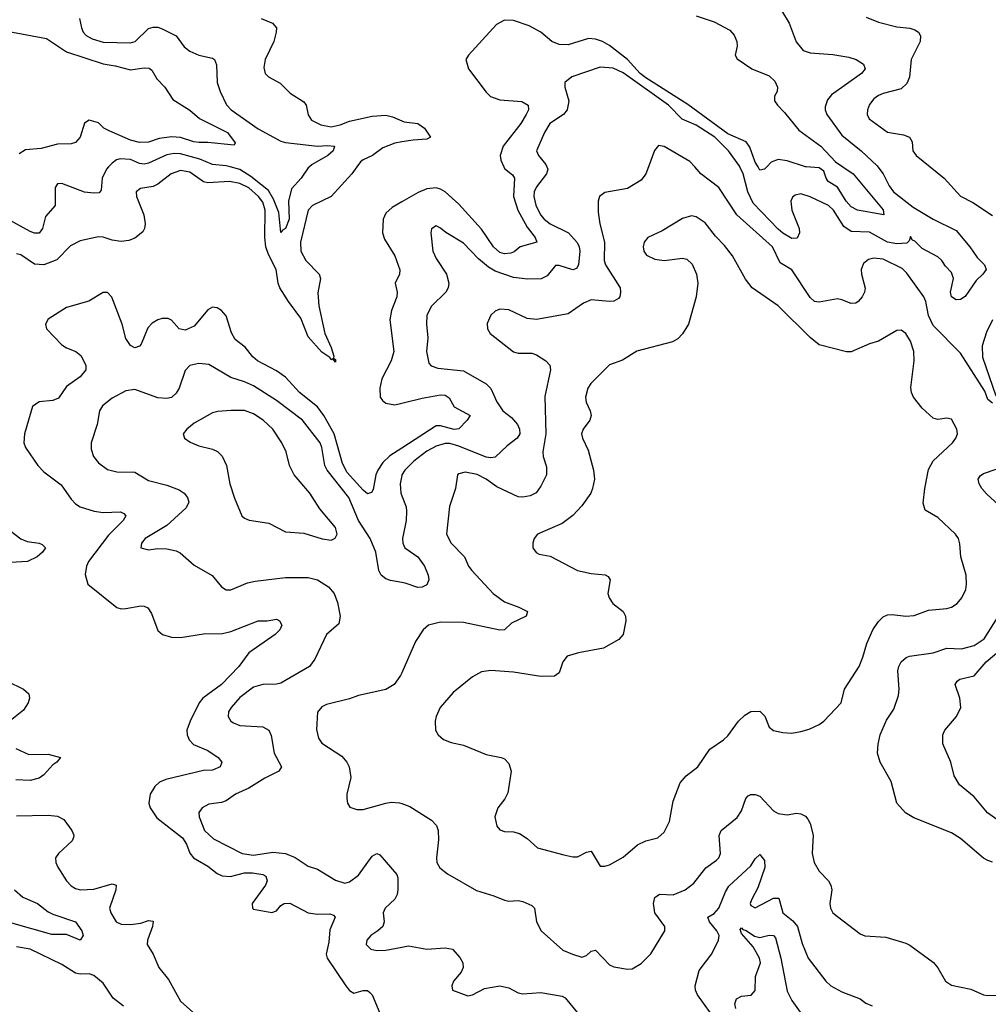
# Model space of a CAD drawing. Header units: inches. Extents: x 1552611 to 1694776, y 811966 to 917215.
# Tile 538 of 549: x 1678325 to 1682572, y 906328 to 910645. Entities that reach past the tile are written whole.
import ezdxf

# ---------------------------------------------------------------- set-up
doc = ezdxf.new("R2010")
doc.units = ezdxf.units.IN
doc.header["$MEASUREMENT"] = 0
for name, color, linetype in [('B6970', 7, 'Continuous'), ('B6971', 7, 'Continuous'), ('B6980', 7, 'Continuous'), ('B6981', 7, 'Continuous')]:
    doc.layers.add(name, color=color, linetype=linetype)

msp = doc.modelspace()

# ---------------------------------------------------------------- linework, layer by layer
at = {"layer": 'B6970', "color": 5}
for points, elevation in [([(1678714.3, 910000), (1678705, 909990), (1678686.2, 909950), (1678682.6, 909897.4), (1678673.8, 909886.2), (1678650, 909884), (1678609.2, 909889.2), (1678510, 909927.6), (1678490, 909926), (1678480.4, 909910), (1678480.3, 909830), (1678437.2, 909782.8), (1678424.3, 909730), (1678410, 909709), (1678390, 909708.7), (1678370, 909716.9), (1678270, 909772.4)], 760), ([(1679803, 910000), (1679781.3, 909970), (1679690, 909870.7), (1679609.2, 909830.8), (1679589.5, 909810), (1679556.5, 909670), (1679556.6, 909630), (1679578.6, 909590), (1679638, 909530), (1679643.8, 909510), (1679632, 909448), (1679636.2, 909390), (1679662.2, 909270), (1679690, 909208.2), (1679702.4, 909170), (1679701.1, 909161.1), (1679710, 909154.8), (1679710, 909144), (1679698, 909158), (1679690, 909154.5), (1679684.6, 909164.6), (1679650, 909187.4), (1679590, 909254.9), (1679556.8, 909336.8), (1679502.7, 909410), (1679465.8, 909470), (1679458.2, 909490), (1679449.9, 909550), (1679415.8, 909615.8), (1679403.2, 909650), (1679399.3, 909690), (1679401.2, 909810), (1679390, 909845.4), (1679372, 909870), (1679330, 909907.5), (1679290, 909926.9), (1679244.2, 909935.8), (1679149.2, 909929.2), (1679130, 909934.3), (1679070, 909976.2), (1679030, 909983.8), (1678988.4, 909970), (1678930, 909923.9), (1678910, 909913.3), (1678854.3, 909905.7), (1678835.8, 909890), (1678836.6, 909870), (1678868.9, 909790), (1678874.8, 909750), (1678872.4, 909730), (1678864.7, 909715.3), (1678830, 909687.7), (1678803.4, 909676.6), (1678770, 909672.9), (1678730, 909678.3), (1678690, 909692.3), (1678670, 909693), (1678590, 909675), (1678547, 909653), (1678488, 909592), (1678430, 909570.4), (1678390, 909572.9), (1678330, 909614.4), (1678310, 909618.8)], 780), ([(1679595.3, 910000), (1679590, 909995.3), (1679559, 909950), (1679516.8, 909903.2), (1679502.9, 909850), (1679506.3, 909770), (1679490, 909729.8), (1679477.3, 909722.7), (1679470, 909711.8), (1679460.2, 909800.2), (1679437.7, 909857.7), (1679416.2, 909896.2), (1679337.8, 909957.8), (1679290, 909988.3), (1679248.1, 910000)], 760), ([(1680000, 909846.4), (1679957.7, 909822.3), (1679930, 909796.4), (1679918, 909770), (1679915, 909710), (1679923.6, 909683.6), (1679970.1, 909610), (1679991, 909549), (1679990.2, 909530), (1679971.5, 909490), (1679979, 909450), (1679978, 909430), (1679954.2, 909370), (1679947, 909330), (1679964.4, 909190), (1679953.3, 909150), (1679912.9, 909070), (1679903.5, 909030), (1679905.2, 908990), (1679915, 908975), (1679930, 908964.1), (1679970, 908956.6), (1680000, 908963.9)], 820), ([(1680000, 908766.3), (1679947.7, 908732.3), (1679916.7, 908703.3), (1679894.2, 908670), (1679886.3, 908650), (1679874.1, 908585.9), (1679867.2, 908572.8), (1679850, 908566.8), (1679830, 908582), (1679760, 908660), (1679740, 908700), (1679703.1, 908830), (1679658.5, 908910), (1679630, 908948.1), (1679551, 909011), (1679490, 909077.5), (1679450, 909105.6), (1679367.1, 909150), (1679347.2, 909167.2), (1679313.1, 909210), (1679270, 909242.9), (1679252.6, 909272.6), (1679230, 909346.9), (1679210, 909369.8), (1679190, 909381.4), (1679170, 909385.1), (1679150, 909373.7), (1679090, 909302), (1679050, 909283.8), (1679024.2, 909290), (1678990, 909327.2), (1678975, 909335), (1678950, 909335.2), (1678930, 909329.9), (1678904.9, 909315.1), (1678886.4, 909293.6), (1678857.8, 909222.2), (1678850, 909213.3), (1678830, 909207.2), (1678810, 909217.2), (1678790, 909248), (1678773.8, 909310), (1678729.1, 909429.1), (1678710, 909449.7), (1678690, 909449.8), (1678628.2, 909411.8), (1678530, 909382.9), (1678450, 909331.6), (1678437.6, 909310), (1678442.4, 909290), (1678510, 909220.2), (1678530, 909206.4), (1678571.2, 909190), (1678593, 909173), (1678614.1, 909130), (1678614.1, 909110), (1678590, 909079.4), (1678530, 909037.4), (1678494.6, 908985.4), (1678470, 908975.3), (1678409.5, 908970.5), (1678380.3, 908950), (1678345.3, 908830), (1678343.1, 908790), (1678350.2, 908770), (1678403.9, 908690), (1678430, 908662.9), (1678506.3, 908606.3), (1678550, 908543.1), (1678570, 908522.2), (1678590.4, 908510), (1678650.5, 908490), (1678690, 908484), (1678767.1, 908487.1), (1678780.9, 908480.9), (1678790.3, 908470), (1678778.4, 908450), (1678714.4, 908385.6), (1678626, 908270), (1678617.6, 908250), (1678612.1, 908212.1), (1678623.1, 908170), (1678750, 908067.8), (1678770, 908062), (1678790, 908063.2), (1678855.3, 908075.3), (1678870, 908074.6), (1678885.9, 908065.9), (1678902.4, 908042.4), (1678930, 907967.3), (1678950.3, 907950.3), (1678990, 907938), (1679030, 907936.1), (1679130, 907953.2), (1679213.6, 907953.6), (1679250, 907962.6), (1679370, 908010.2), (1679410, 908010.2), (1679450, 908016.3), (1679464.4, 908010), (1679474, 907990), (1679465.5, 907970), (1679444.9, 907950), (1679330, 907869.7), (1679285.8, 907810), (1679209.1, 907730.9), (1679127.5, 907670), (1679111.3, 907650), (1679071.9, 907570), (1679057.8, 907530), (1679058.5, 907510), (1679068, 907488), (1679087.2, 907467.2), (1679150, 907441.5), (1679194.9, 907410), (1679210.4, 907390), (1679203.8, 907370), (1679170, 907354.5), (1679130, 907353.7), (1678965.3, 907314.7), (1678937.5, 907302.5), (1678916.7, 907283.3), (1678897.3, 907250), (1678891.3, 907210), (1678896.9, 907190), (1678925.3, 907145.3), (1679038.4, 907058.4), (1679056.6, 907030), (1679070.5, 906990.5), (1679087.2, 906970), (1679150, 906933.9), (1679190, 906901.4), (1679211.8, 906891.8), (1679248.9, 906888.9), (1679310, 906904.4), (1679345.1, 906905.1), (1679390, 906898.2), (1679403.2, 906890), (1679409.5, 906870), (1679402.8, 906850), (1679344.6, 906770), (1679346, 906750), (1679350, 906746), (1679430, 906731.6), (1679450, 906738.9), (1679470, 906761.1), (1679484.5, 906770), (1679508.7, 906771.3), (1679590, 906729.5), (1679630, 906723.3), (1679684.8, 906724.8), (1679699.9, 906719.9), (1679708.4, 906710), (1679685.1, 906654.9), (1679679.4, 906600.6), (1679667.7, 906547.7), (1679672.8, 906530), (1679754.4, 906410), (1679770, 906388.5), (1679790, 906377.1), (1679830, 906388.2), (1679850, 906388.2), (1679860.3, 906380.3), (1679870.2, 906370.2), (1679903.2, 906290)], 820), ([(1680000, 908177.9), (1679950, 908187), (1679930, 908194), (1679909.3, 908209.3), (1679899.4, 908230), (1679886.1, 908310), (1679861.9, 908370), (1679810.7, 908450), (1679767.2, 908550), (1679672.5, 908670), (1679663.2, 908690), (1679649.9, 908769.9), (1679642.7, 908790), (1679564.1, 908890), (1679450, 908975.9), (1679350, 909039.3), (1679310, 909057.9), (1679250, 909076), (1679153.5, 909133.5), (1679110, 909138.5), (1679070, 909128.4), (1679050, 909107), (1679023.8, 909030), (1679010, 909008.4), (1678990, 908989), (1678970, 908984.1), (1678930, 908987.9), (1678830, 909024.1), (1678790, 909017.6), (1678730, 908985.8), (1678688.2, 908951.8), (1678674.9, 908930), (1678664.4, 908870), (1678637.8, 908790), (1678638, 908762), (1678649, 908730), (1678670, 908702.3), (1678710, 908673.6), (1678750, 908663.2), (1678830, 908662), (1678890, 908625.5), (1678970, 908605.1), (1679024.4, 908584.4), (1679046.2, 908570), (1679059.8, 908550), (1679066, 908530), (1679055.2, 908504.8), (1678970, 908427.2), (1678874.9, 908370), (1678858, 908350), (1678856, 908330), (1678890, 908321.3), (1678930, 908327.2), (1678970, 908325.7), (1679010, 908317), (1679028.1, 908308.1), (1679090, 908254.3), (1679169.1, 908209.1), (1679210, 908158), (1679230, 908145.7), (1679250, 908144.9), (1679324, 908176), (1679356.7, 908183.4), (1679490, 908199), (1679590, 908199), (1679630, 908189.3), (1679679, 908159), (1679702.9, 908130), (1679718.4, 908090), (1679730.2, 908030), (1679723.4, 907996.6), (1679670, 907949.6), (1679618.2, 907841.8), (1679596, 907810), (1679470, 907736.7), (1679450, 907731.8), (1679390, 907729.9), (1679350, 907718.2), (1679290, 907674.1), (1679251.2, 907630), (1679240.2, 907610), (1679238.3, 907590), (1679250.2, 907570.2), (1679262.3, 907562.3), (1679290.1, 907550.1), (1679390, 907545.4), (1679416.9, 907530), (1679427.3, 907507.3), (1679440.2, 907430), (1679472.8, 907370), (1679460.3, 907350), (1679399.6, 907320.4), (1679330, 907276.5), (1679270.3, 907250), (1679230, 907221.1), (1679210, 907213.6), (1679154, 907206), (1679124.4, 907190), (1679110.3, 907170), (1679111.3, 907150), (1679135.2, 907090), (1679173.8, 907053.8), (1679300.3, 906990), (1679350, 906981.9), (1679435.2, 906995.2), (1679490, 906990.2), (1679532.3, 906972.3), (1679590, 906933.7), (1679630, 906920.3), (1679710, 906872), (1679750, 906859.5), (1679770, 906865.8), (1679810, 906895), (1679870, 906977.3), (1679890, 906989), (1679903.1, 906983.1), (1679977.8, 906897.8), (1679982.4, 906882.4), (1679982, 906830), (1679979.4, 906810), (1679970.1, 906789.9), (1679926.7, 906750), (1679918.4, 906730), (1679923.1, 906690), (1679916.4, 906670), (1679895.5, 906650), (1679863.7, 906630), (1679846.5, 906610), (1679843.6, 906590), (1679863.8, 906570), (1679890, 906564.1), (1679930, 906566), (1680000, 906579.2)], 840), ([(1680000, 908647.2), (1679992.7, 908610), (1679995.2, 908570), (1680000, 908557.8)], 840), ([(1678261.3, 908421.3), (1678330, 908368.6), (1678357.3, 908357.3), (1678410.4, 908350), (1678423.9, 908343.9), (1678437.2, 908330), (1678425, 908310), (1678400.8, 908290), (1678359.6, 908270), (1678210, 908260.4)], 780), ([(1678270, 907745.5), (1678340.7, 907710), (1678364.9, 907690), (1678367.7, 907670), (1678362, 907650), (1678341.7, 907618.3), (1678275.1, 907564.9)], 780), ([(1680000, 907781.5), (1679994.9, 907770), (1679966.4, 907730), (1679930, 907708.3), (1679810, 907682.7), (1679770, 907667.6), (1679670, 907643.1), (1679650, 907632.8), (1679630.3, 907609.7), (1679626.1, 907533.9), (1679635.2, 907495.2), (1679650, 907473.4), (1679736.9, 907416.9), (1679759.5, 907390), (1679768.7, 907370), (1679776.7, 907323.3), (1679759.5, 907250), (1679759.3, 907230), (1679762, 907210), (1679772.8, 907192.8), (1679802.3, 907182.3), (1679830, 907182.6), (1679930, 907210.2), (1679954, 907214), (1679990, 907211.7), (1680000, 907208.3)], 860), ([(1678308.2, 907450), (1678364.3, 907424.3), (1678450, 907424.5), (1678504, 907410), (1678488.2, 907390), (1678470, 907378.3), (1678430, 907334.5), (1678410, 907320.2), (1678370, 907309.1), (1678307.3, 907312.7)], 780), ([(1678310, 907155.3), (1678450, 907158), (1678490, 907152.9), (1678518, 907138), (1678554, 907090), (1678562.3, 907070), (1678560.3, 907059.7), (1678554.6, 907045.4), (1678495.3, 906990), (1678482, 906970), (1678483.7, 906950), (1678491.7, 906930), (1678530.3, 906870), (1678550, 906848.1), (1678570, 906835.5), (1678590.9, 906830.9), (1678650, 906833.5), (1678730, 906856.3), (1678748.2, 906850), (1678746.7, 906830), (1678718.2, 906750), (1678723.6, 906730), (1678747.8, 906690), (1678770, 906679.8), (1678810, 906677.7), (1678855.4, 906684.6), (1678890, 906695.8), (1678910, 906693), (1678907.3, 906670), (1678884.7, 906610), (1678884, 906590), (1678910, 906548.2), (1678934.9, 906490), (1678976.8, 906436.8), (1679030, 906342), (1679150, 906235)], 780), ([(1678301.3, 906830), (1678338.6, 906798.6), (1678402.4, 906770), (1678450, 906733.1), (1678470, 906723.1), (1678570, 906690.4), (1678597.1, 906650), (1678602.8, 906630), (1678590, 906609.8), (1678530, 906634.5), (1678464.9, 906635.1), (1678290, 906683.5)], 760), ([(1678779.9, 906319.9), (1678734.8, 906354.8), (1678690, 906420.7), (1678650, 906454.3), (1678630, 906462.6), (1678590, 906460.3), (1678570, 906465), (1678510, 906502.9), (1678370, 906569.7), (1678310, 906580.9)], 780)]:
    msp.add_lwpolyline(points, dxfattribs=dict(at, elevation=elevation))
at = {"layer": 'B6970', "color": 5, "elevation": 860}
msp.add_lwpolyline([(1679250, 908932.4), (1679192.8, 908927.2), (1679170, 908921), (1679090, 908876), (1679057.1, 908850), (1679042, 908830), (1679047.7, 908810), (1679072.7, 908792.7), (1679110, 908777.4), (1679170, 908762), (1679191.3, 908751.3), (1679212.1, 908732.1), (1679231.7, 908690), (1679246.3, 908610), (1679267.1, 908547.1), (1679299.1, 908470), (1679310, 908459.1), (1679330.3, 908450.3), (1679417.2, 908437.2), (1679490, 908400.3), (1679570, 908393.4), (1679651.3, 908368.7), (1679690, 908363.7), (1679707.7, 908372.3), (1679716.9, 908390), (1679710, 908419.5), (1679640.9, 908500.9), (1679596.8, 908570), (1679528.5, 908650), (1679507.4, 908690), (1679492.4, 908750), (1679473.3, 908790), (1679434, 908850), (1679392.1, 908890), (1679350, 908917), (1679310, 908931.3)], close=True, dxfattribs=at)
at = {"layer": 'B6971', "color": 5}
for points, elevation in [([(1678586.4, 910650), (1678595.8, 910610), (1678603.2, 910590), (1678616.2, 910576.2), (1678641.9, 910561.9), (1678690, 910546.4), (1678810, 910543.3), (1678830.3, 910549.7), (1678890, 910606.5), (1678910, 910612.6), (1678930, 910612.1), (1678950, 910604.8), (1679010, 910575), (1679046.5, 910526.5), (1679070, 910506.5), (1679110, 910489.2), (1679170, 910476.5), (1679179.5, 910470), (1679187.3, 910447.3), (1679190.9, 910370), (1679203.7, 910330), (1679231.2, 910271.2), (1679251.3, 910250), (1679370, 910166.6), (1679470, 910112.8), (1679490, 910106.2), (1679630, 910091.1), (1679674, 910094), (1679704.9, 910090), (1679699.6, 910070), (1679675.6, 910050), (1679606.5, 910010), (1679595.3, 910000)], 760), ([(1679384, 910650), (1679432.9, 910630), (1679450.3, 910610), (1679448.9, 910590), (1679439.6, 910550), (1679401.2, 910470), (1679395.8, 910435.8), (1679400.3, 910410), (1679415, 910395), (1679466.5, 910366.5), (1679510, 910322.6), (1679570, 910285.3), (1679580.8, 910270), (1679590, 910228.2), (1679604.6, 910204.6), (1679644.4, 910184.4), (1679690, 910175.8), (1679730, 910183.6), (1679770, 910199.9), (1679870, 910222.8), (1679930, 910226.7), (1679959.4, 910219.4), (1680000, 910201.8)], 780), ([(1678270, 910595), (1678442.9, 910563), (1678530, 910504.1), (1678690, 910451.3), (1678743.4, 910443.4), (1678810, 910425.2), (1678870, 910434.7), (1678892.5, 910432.5), (1678903.9, 910423.9), (1678926.1, 910386.1), (1678961.1, 910350), (1678995.6, 910295.6), (1679070, 910248.4), (1679112.7, 910212.7), (1679236.1, 910150), (1679270, 910106), (1679265.4, 910094.6), (1679150, 910107.1), (1679110, 910107.3), (1679087.6, 910110), (1679030, 910128.2), (1678992.3, 910132.3), (1678935.6, 910124.4), (1678890, 910108.2), (1678850, 910106.9), (1678810, 910117.5), (1678717.3, 910157.3), (1678693.7, 910170), (1678670, 910192.9), (1678630, 910205.3), (1678608.9, 910191.1), (1678589.4, 910130.6), (1678570, 910107.4), (1678550, 910100.7), (1678490, 910099.9), (1678418.9, 910081.1), (1678350, 910074.2), (1678322.2, 910057.8)], 740), ([(1680000, 910109), (1679970, 910104), (1679916.7, 910083.3), (1679872.1, 910050), (1679830, 910031.1), (1679818.5, 910021.5), (1679803, 910000)], 780), ([(1679248.1, 910000), (1679230, 910005), (1679170, 910009.9), (1679114.1, 910034.1), (1679030, 910057.7), (1679001.3, 910058.7), (1678970, 910052.8), (1678890, 910016), (1678870, 910011.8), (1678850, 910015.1), (1678810, 910032.8), (1678764.6, 910035.4), (1678749.2, 910030.8), (1678730, 910016.8), (1678714.3, 910000)], 760)]:
    msp.add_lwpolyline(points, dxfattribs=dict(at, elevation=elevation))
at = {"layer": 'B6980', "color": 5}
for points, elevation in [([(1681081.4, 910000), (1681070.2, 909969.8), (1681050, 909941.6), (1680990, 909905.4), (1680890, 909887.2), (1680866.2, 909870), (1680861.2, 909850), (1680861.3, 909801.3), (1680868.5, 909750), (1680888.3, 909670), (1680886.8, 909590), (1680893.8, 909570), (1680956.9, 909470), (1680959.6, 909450), (1680956, 909430), (1680950, 909422.4), (1680930, 909410.9), (1680910.2, 909409.8), (1680830, 909417.6), (1680797, 909403), (1680730, 909355.1), (1680590, 909330.8), (1680550, 909334.7), (1680470, 909373.3), (1680430, 909375.4), (1680410, 909367.6), (1680390.4, 909350), (1680373.7, 909313.7), (1680375.5, 909290), (1680388, 909270), (1680489.1, 909189.1), (1680510, 909183.7), (1680570, 909183.2), (1680590, 909176.1), (1680632.2, 909150), (1680648.7, 909130), (1680651.6, 909110), (1680627.4, 908992.6), (1680632.2, 908830), (1680618.8, 908750), (1680620.4, 908730), (1680635, 908685), (1680634, 908650), (1680610, 908599.7), (1680588.8, 908571.2), (1680562.4, 908557.6), (1680530, 908551.3), (1680510, 908553.6), (1680417.1, 908597.1), (1680370, 908630.6), (1680330, 908650.6), (1680278.3, 908661.7), (1680250, 908654), (1680244.9, 908650), (1680235.6, 908590), (1680209.6, 908510.4), (1680195.3, 908390), (1680215.8, 908350), (1680274.3, 908290), (1680291.8, 908250), (1680307.2, 908230), (1680400.8, 908130), (1680450, 908093.4), (1680513, 908070), (1680550.5, 908050), (1680545.5, 908030), (1680480.4, 907999.6), (1680450, 907969.8), (1680430, 907969.1), (1680270, 908002.4), (1680170, 908003.4), (1680117.1, 907990), (1680094, 907970), (1680060.5, 907919.5), (1680000, 907781.5)], 860), ([(1680636.1, 910000), (1680640.3, 909990), (1680634.9, 909970), (1680590, 909911.8), (1680580.8, 909890), (1680578.9, 909870), (1680588.4, 909831.6), (1680608.3, 909790), (1680624.4, 909770), (1680650.2, 909750), (1680730.9, 909710), (1680768.2, 909668.2), (1680777.9, 909650), (1680780.4, 909630), (1680774.7, 909570), (1680766.3, 909553.7), (1680750, 909548.2), (1680690, 909568.1), (1680673.2, 909566.8), (1680637.2, 909522.8), (1680611.3, 909508.7), (1680552.9, 909507.1), (1680490, 909515.4), (1680410, 909542.8), (1680379.5, 909559.5), (1680336.3, 909596.3), (1680270, 909665.8), (1680192.4, 909712.4), (1680170, 909731.8), (1680150, 909740.9), (1680130, 909728), (1680126.7, 909710), (1680136.2, 909630), (1680150, 909597.6), (1680196.5, 909530), (1680206.9, 909490), (1680203.2, 909470), (1680192.8, 909450), (1680130.8, 909389.2), (1680109.3, 909350), (1680107.7, 909310), (1680114, 909250), (1680108.4, 909190), (1680119, 909139), (1680128.1, 909128.1), (1680157.8, 909117.8), (1680270, 909106.1), (1680370, 909048), (1680390, 909028.8), (1680417.1, 908970), (1680443, 908930), (1680480.4, 908900.4), (1680507.6, 908870), (1680516.6, 908850), (1680516.8, 908830), (1680506.2, 908810), (1680462.5, 908777.4), (1680410, 908727.6), (1680390, 908723.7), (1680370, 908726.7), (1680250, 908775.4), (1680210, 908786.7), (1680190, 908787.6), (1680150, 908776.1), (1680110, 908754.2), (1680052.1, 908710), (1680012.6, 908670), (1680000.6, 908650), (1680000, 908647.2)], 840), ([(1680446.7, 910000), (1680450, 909992.6), (1680484.7, 909964.7), (1680494.4, 909950), (1680489.3, 909870), (1680509.4, 909810), (1680550, 909735.4), (1680585.4, 909690), (1680591.8, 909670), (1680519.3, 909650), (1680492.1, 909627.9), (1680477.9, 909622.1), (1680450, 909618.6), (1680430, 909624.6), (1680402.1, 909650), (1680350, 909726.4), (1680250, 909836.4), (1680190, 909890.5), (1680170, 909902.4), (1680150, 909907.5), (1680110, 909903.6), (1680072.4, 909887.6), (1680000, 909846.4)], 820), ([(1682590, 908963.4), (1682570, 908980.5), (1682556.9, 909016.9), (1682450, 909183.8), (1682330, 909304.2), (1682310, 909348), (1682297.7, 909410), (1682288.3, 909430), (1682214, 909534), (1682194.1, 909554.1), (1682110, 909595.7), (1682070, 909599.4), (1682046.1, 909593.9), (1682023.8, 909576.2), (1682014.2, 909550), (1682015.2, 909530), (1682031.2, 909468.8), (1682028.5, 909450), (1682018.7, 909430), (1682001.6, 909410), (1681990, 909402.6), (1681970, 909401), (1681930, 909417.6), (1681910, 909420.8), (1681830, 909406.6), (1681810, 909409.8), (1681790, 909427.7), (1681710, 909548.7), (1681659.2, 909579.2), (1681624.7, 909650), (1681469.6, 909789.6), (1681389.4, 909909.4), (1681311, 909970), (1681284.4, 910000)], 860), ([(1682087.1, 910000), (1682110.4, 909970), (1682137, 909917), (1682156.3, 909890), (1682242.6, 909822.6), (1682330, 909770.6), (1682430, 909720.6), (1682490.1, 909650), (1682522.3, 909602.3), (1682554.9, 909570), (1682562.2, 909550), (1682548.2, 909530), (1682518.3, 909501.7), (1682470, 909431.8), (1682450, 909418.6), (1682430, 909417.7), (1682409.9, 909429.9), (1682405.3, 909450), (1682418.5, 909510), (1682410, 909537.2), (1682384.3, 909564.3), (1682368, 909590), (1682350, 909605.8), (1682282, 909642), (1682250, 909673.8), (1682239.2, 909679.2), (1682230, 909694), (1682223.9, 909676.1), (1682214.4, 909665.6), (1682170, 909663.1), (1682129.7, 909670), (1682050, 909713.8), (1681970, 909716.9), (1681938.8, 909738.8), (1681892.2, 909810), (1681870.2, 909830.2), (1681790, 909869), (1681750, 909881.1), (1681724.2, 909875.8), (1681713.3, 909866.8), (1681705.9, 909850), (1681710.1, 909810), (1681742, 909730), (1681743.2, 909710), (1681732.9, 909687.1), (1681710, 909685.9), (1681670, 909709.5), (1681650, 909727.4), (1681540.3, 909840.3), (1681516.8, 909890), (1681496.2, 909970), (1681482.3, 910000)], 840), ([(1681599.8, 910000), (1681590, 909989.7), (1681570, 909985.8), (1681561.8, 910000)], 820), ([(1681933.5, 910000), (1681979, 909970), (1682110, 909812.1), (1682113.6, 909790), (1681998.4, 909810), (1681970, 909824.5), (1681948.6, 909850), (1681910.4, 909910.4), (1681870, 909936.4), (1681860.3, 909950), (1681850, 909980.7), (1681830, 909995.6), (1681773.1, 910000)], 820), ([(1682316.5, 910000), (1682378, 909950), (1682450, 909872.2), (1682504.3, 909844.3), (1682590, 909786.4)], 860), ([(1682590.3, 909330), (1682564.1, 909275.9), (1682544.3, 909215.7), (1682546, 909166), (1682604.6, 908995.4)], 860), ([(1680000, 908963.9), (1680090, 908985.8), (1680170, 909000.3), (1680190, 908999.1), (1680208, 908988), (1680230, 908947.9), (1680299.6, 908910), (1680287.3, 908890), (1680250, 908850.7), (1680230, 908848.3), (1680170, 908864.6), (1680150, 908863.9), (1680000, 908766.3)], 820), ([(1682646.2, 908490), (1682564.7, 908564.7), (1682543.8, 908590), (1682532, 908610), (1682527.1, 908630), (1682535.2, 908644.8), (1682550, 908656.3), (1682606.1, 908673.9)], 860), ([(1680000, 908557.8), (1680018.8, 908510), (1680021.3, 908490), (1680019.8, 908450), (1680003.1, 908370), (1680004, 908350), (1680012.8, 908330), (1680070, 908290.2), (1680099, 908250), (1680115.6, 908210), (1680118.7, 908190), (1680110, 908167), (1680090, 908156.9), (1680070, 908156.4), (1680015.2, 908175.2), (1680000, 908177.9)], 840), ([(1682590, 906951.3), (1682570, 906958.3), (1682550, 906969.7), (1682450, 907055.1), (1682410, 907080.5), (1682245.4, 907145.4), (1682208.1, 907168.1), (1682171.1, 907210), (1682145.7, 907305.7), (1682098, 907390), (1682085.7, 907430), (1682088.2, 907468.2), (1682097.6, 907510), (1682125.3, 907574.7), (1682157.8, 907622.2), (1682177.6, 907682.4), (1682180.9, 907710), (1682175, 907790), (1682179.1, 907810), (1682190, 907830.4), (1682211.5, 907848.5), (1682226, 907854), (1682330, 907869.5), (1682389.9, 907890.1), (1682453.4, 907886.6), (1682510, 907900.8), (1682553.9, 907930), (1682613.9, 908026.1)], 860), ([(1682630, 907123.5), (1682567.5, 907167.5), (1682510, 907237.5), (1682444.8, 907290), (1682422.5, 907330), (1682406.6, 907390), (1682372.7, 907470), (1682371.7, 907510), (1682380.3, 907530), (1682432.6, 907590), (1682451, 907630), (1682446.2, 907670), (1682425.6, 907730), (1682434.6, 907745.4), (1682446.7, 907753.3), (1682510, 907768.1), (1682561.6, 907830), (1682682, 907930)], 840), ([(1680000, 907208.3), (1680035.9, 907195.9), (1680130, 907136.4), (1680152.8, 907112.8), (1680159.7, 907090), (1680161.4, 907050), (1680152.3, 906970), (1680154.3, 906950), (1680166.7, 906926.7), (1680200.6, 906900.6), (1680326.8, 906826.8), (1680404.2, 906804.2), (1680450, 906784.4), (1680470, 906780.4), (1680510, 906783.7), (1680530, 906779.5), (1680570, 906761.3), (1680581.3, 906750), (1680591.3, 906690), (1680611.5, 906650), (1680705.9, 906565.9), (1680747.8, 906547.8), (1680790, 906534.4), (1680810, 906542), (1680830, 906562), (1680850, 906565.5), (1680910, 906501.6), (1680930, 906492.7), (1680990, 906483), (1681010, 906484.4), (1681050, 906506.7), (1681091.2, 906550), (1681152.6, 906650), (1681153.5, 906670), (1681109.9, 906730), (1681103.7, 906770), (1681110, 906796.5), (1681130, 906811.7), (1681190, 906808.3), (1681242.6, 906830), (1681280.4, 906859.6), (1681333.3, 906926.7), (1681380.1, 906959.9), (1681389.7, 906970.3), (1681397.4, 906990), (1681391.1, 907068.9), (1681399.7, 907090), (1681470, 907147.1), (1681490, 907176.5), (1681508.8, 907231.2), (1681518, 907242), (1681530, 907248.7), (1681550, 907248.9), (1681570, 907240.3), (1681630, 907176), (1681650, 907164.6), (1681690, 907159.5), (1681730, 907166.4), (1681750, 907163.8), (1681770, 907153.4), (1681779.9, 907139.9), (1681790, 907121), (1681804, 907070), (1681799.2, 906990), (1681808.4, 906950), (1681830, 906911.8), (1681870.3, 906870), (1681881.7, 906850), (1681884.9, 906830), (1681876.1, 906770), (1681879.6, 906750), (1681890.3, 906730), (1681910, 906713.1), (1682010, 906636.9), (1682030, 906629.2), (1682122.8, 906622.8), (1682210, 906596.1), (1682227.1, 906587.1), (1682331, 906511), (1682350, 906488.5), (1682384.4, 906430), (1682410, 906412.3), (1682494.6, 906394.6), (1682550.2, 906370.2), (1682570, 906366.7), (1682610, 906369.1)], 860), ([(1681382.7, 906250), (1681296.2, 906370), (1681288.2, 906390), (1681286.6, 906410), (1681304.1, 906475.9), (1681359.3, 906550), (1681388.8, 906610), (1681392, 906630), (1681381.6, 906650), (1681349.8, 906690), (1681341.3, 906710), (1681370, 906726.7), (1681390, 906749.2), (1681418.7, 906821.3), (1681434, 906846), (1681530, 906935.4), (1681550, 906966.8), (1681570, 906984.5), (1681590, 906958.4), (1681591.6, 906928.4), (1681560.4, 906839.6), (1681534.5, 906790), (1681528.1, 906770), (1681530, 906761.6), (1681550, 906751.3), (1681630, 906793.2), (1681653.4, 906793.4), (1681670.2, 906730), (1681714.7, 906694.7), (1681735.3, 906670), (1681754.9, 906594.9), (1681782.3, 906530), (1681859.5, 906430), (1681880.4, 906410), (1681930, 906383.2), (1682010, 906352), (1682033.9, 906333.9), (1682062, 906322)], 840), ([(1681464.4, 906310), (1681460.1, 906330), (1681468.2, 906351.8), (1681490, 906363.6), (1681532.2, 906367.8), (1681550, 906388.7), (1681551.2, 906450), (1681572.3, 906510), (1681568.9, 906530), (1681540.8, 906580.8), (1681490, 906639.3), (1681484.1, 906655.9), (1681490, 906663.6), (1681495.9, 906655.9), (1681510, 906652.4), (1681546.4, 906626.4), (1681570, 906621.2), (1681610, 906631.2), (1681630, 906630.6), (1681639.1, 906619.1), (1681661.9, 906530), (1681690, 906385.3), (1681710, 906344.6), (1681783, 906243)], 820), ([(1680000, 906579.2), (1680030, 906584.9), (1680110.4, 906570.4), (1680190, 906576.1), (1680222.8, 906570), (1680254.1, 906534.1), (1680267.2, 906510), (1680268.9, 906490), (1680259.6, 906470), (1680226.9, 906430), (1680219.5, 906410), (1680223, 906390), (1680290, 906366), (1680310, 906370.4), (1680362.6, 906397.4), (1680430, 906408.9), (1680470, 906400.3), (1680510, 906378.7), (1680530, 906374.6), (1680610, 906380.6), (1680703.3, 906363.4), (1680717, 906357), (1680770.6, 906290.6)], 840)]:
    msp.add_lwpolyline(points, dxfattribs=dict(at, elevation=elevation))
at = {"layer": 'B6980', "color": 5, "elevation": 880}
msp.add_lwpolyline([(1681270, 909785.1), (1681230, 909774), (1681141.1, 909718.9), (1681079.1, 909690), (1681063.1, 909670), (1681058.4, 909650), (1681060.5, 909630), (1681072.3, 909612.3), (1681110, 909595.8), (1681150, 909589.1), (1681230, 909599.5), (1681250, 909594.9), (1681273.2, 909573.2), (1681291.8, 909530), (1681298.3, 909490), (1681290.3, 909430), (1681256.5, 909310), (1681230, 909268), (1681210, 909245.4), (1681186.5, 909233.5), (1681030, 909192.4), (1680968.2, 909151.8), (1680910, 909132.6), (1680829.2, 909050), (1680816.2, 909030), (1680805, 908990), (1680808, 908968), (1680826, 908930), (1680830.3, 908910), (1680824.2, 908890), (1680794.9, 908850), (1680788, 908830), (1680792.2, 908810), (1680817.3, 908757.3), (1680840.7, 908670), (1680844.5, 908630), (1680836.5, 908590), (1680828.2, 908570), (1680790, 908514.3), (1680750, 908471), (1680703.4, 908436.6), (1680595.5, 908390), (1680580.7, 908370), (1680574.8, 908350), (1680574.8, 908330), (1680588.6, 908308.6), (1680602, 908302), (1680650, 908293.7), (1680770, 908230.2), (1680830, 908217.8), (1680891.5, 908211.5), (1680904.1, 908204.1), (1680913.4, 908190), (1680903.1, 908130), (1680908.9, 908110), (1680925.7, 908085.7), (1680970.5, 908050), (1680980.5, 908030), (1680983, 908010), (1680970.5, 907950), (1680951.7, 907928.3), (1680884, 907890), (1680774.8, 907870), (1680725.3, 907854.7), (1680706, 907830), (1680690, 907781.2), (1680670, 907766.6), (1680610, 907765.7), (1680490, 907785.1), (1680390, 907791.3), (1680350, 907785.6), (1680310, 907764.2), (1680224.8, 907695.2), (1680168.8, 907630), (1680150.4, 907590), (1680146.4, 907570), (1680148, 907530), (1680159.1, 907510), (1680182.8, 907490), (1680216.5, 907476.5), (1680270, 907464.9), (1680370, 907423.1), (1680436, 907410), (1680450, 907404.4), (1680470, 907384), (1680478.9, 907350), (1680464.8, 907255.2), (1680451.3, 907228.7), (1680420.4, 907190), (1680408.4, 907150), (1680416.3, 907110), (1680430, 907094), (1680450, 907085.5), (1680490, 907084.4), (1680516.7, 907076.7), (1680550, 907054.9), (1680594.7, 907014.7), (1680710, 906983.6), (1680750, 906974.9), (1680770, 906975.3), (1680810, 906995.3), (1680830, 906999.1), (1680870, 906933.4), (1680890, 906933.4), (1680910, 906940.5), (1680970, 906973.4), (1681032.9, 907027.1), (1681070, 907044.6), (1681122, 907058), (1681150, 907082.4), (1681174.2, 907130), (1681190, 907219.1), (1681220.2, 907299.8), (1681247.1, 907330), (1681298.2, 907370), (1681350, 907447), (1681410, 907487.2), (1681430, 907505.7), (1681475.8, 907570), (1681503.5, 907596.5), (1681530, 907611.4), (1681570, 907613.1), (1681591.1, 907591.1), (1681610, 907543.8), (1681630, 907528.8), (1681670, 907520.3), (1681710, 907517), (1681750, 907523.7), (1681785.9, 907534.1), (1681830, 907555.8), (1681850, 907570.4), (1681926.9, 907650), (1681941.5, 907710), (1682005.3, 907810), (1682022, 907850), (1682039, 907910), (1682065.8, 907970), (1682090, 908006.5), (1682110, 908026.5), (1682130, 908036.1), (1682150, 908037.3), (1682209.7, 908030.3), (1682246.3, 908033.7), (1682310, 908056.1), (1682390, 908064.2), (1682409.8, 908070.2), (1682434.3, 908085.7), (1682455.4, 908110), (1682472.5, 908147.5), (1682476.4, 908170), (1682475, 908210), (1682450.9, 908290), (1682447.2, 908347.2), (1682441.3, 908370), (1682427.6, 908390), (1682350, 908462), (1682294.2, 908494.2), (1682286.2, 908526.2), (1682292.7, 908590), (1682310, 908673), (1682330, 908710.4), (1682414.5, 908790), (1682429.5, 908810), (1682436, 908830), (1682433.2, 908850), (1682410, 908894), (1682390, 908898.4), (1682350, 908892.3), (1682330, 908898), (1682282.2, 908942.2), (1682243.5, 908990), (1682235.1, 909010), (1682232.2, 909032.2), (1682246.6, 909150), (1682245.6, 909190), (1682230, 909236.2), (1682210, 909269.6), (1682190, 909283.6), (1682170, 909282.4), (1682090, 909235.1), (1682050, 909224.4), (1681970, 909188.9), (1681950, 909188.7), (1681830, 909219.8), (1681790, 909252.5), (1681650, 909391), (1681535.6, 909470), (1681507.1, 909507.1), (1681449.8, 909610), (1681415.3, 909655.3), (1681375.7, 909695.7), (1681330, 909754), (1681290, 909780.4)], close=True, dxfattribs=at)
at = {"layer": 'B6981', "color": 5}
for points, elevation in [([(1681665.4, 910685.4), (1681698.3, 910630), (1681728.4, 910548.4), (1681760.5, 910510), (1681790, 910499.6), (1681890, 910492.2), (1681960.3, 910480.3), (1681992.4, 910470), (1682024.4, 910450), (1682032, 910430), (1682015.6, 910410), (1681884.7, 910315.3), (1681865.8, 910294.2), (1681856.3, 910263.7), (1681856, 910250), (1681863.2, 910230), (1681930, 910138.6), (1682014.3, 910070), (1682084, 910004), (1682087.1, 910000)], 840), ([(1681561.8, 910000), (1681550, 910020.4), (1681525.6, 910085.6), (1681509.3, 910110), (1681430, 910144.6), (1681253.8, 910273.8), (1681070, 910389.7), (1681045.7, 910410), (1680990, 910471.3), (1680910, 910532.2), (1680879.8, 910550), (1680850, 910559.6), (1680817.9, 910562.1), (1680730, 910535.2), (1680690, 910537), (1680658.5, 910550), (1680608.9, 910590), (1680558.8, 910618.8), (1680490, 910641), (1680450, 910643.1), (1680415.2, 910624.8), (1680292.4, 910490), (1680280.4, 910470), (1680292, 910430), (1680370, 910327.2), (1680388.8, 910308.8), (1680430, 910294.3), (1680526.5, 910286.5), (1680554.6, 910270), (1680554.9, 910250), (1680545, 910230), (1680521.7, 910190), (1680444.5, 910090), (1680431.5, 910050), (1680433.6, 910030), (1680446.7, 910000)], 820), ([(1681290, 910662), (1681370, 910636.3), (1681438.9, 910598.9), (1681457.7, 910577.7), (1681468.8, 910550), (1681470.2, 910529.8), (1681461.1, 910490), (1681470, 910473.4), (1681534.4, 910430), (1681610, 910398.7), (1681635.5, 910375.5), (1681647.8, 910350), (1681645.8, 910330), (1681633.8, 910310), (1681634.7, 910290), (1681646.9, 910270), (1681678.5, 910238.5), (1681740.3, 910160.3), (1681837.7, 910090), (1681901.3, 910021.3), (1681933.5, 910000)], 820), ([(1682035.8, 910655.8), (1682090, 910634.7), (1682170, 910614.3), (1682227.4, 910607.4), (1682250, 910600.3), (1682264.9, 910590), (1682273.7, 910573.7), (1682272.9, 910550), (1682232.7, 910470), (1682226.5, 910393.5), (1682214.9, 910365.1), (1682190, 910342.3), (1682110, 910321.1), (1682090, 910313.5), (1682070, 910298.7), (1682050, 910272.8), (1682041.6, 910250), (1682040.7, 910230), (1682049.1, 910210), (1682130, 910151.9), (1682199.9, 910139.9), (1682226.3, 910130), (1682238, 910110), (1682241.1, 910070), (1682254.9, 910050), (1682316.5, 910000)], 860), ([(1681482.3, 910000), (1681481.6, 910001.6), (1681431.8, 910070), (1681372.4, 910130), (1681290, 910182.5), (1681229.2, 910209.2), (1681169.9, 910270), (1680970, 910412), (1680926.8, 910433.2), (1680870, 910437.5), (1680745.3, 910394.7), (1680714.4, 910370), (1680714.3, 910350), (1680732.8, 910290), (1680724.5, 910250), (1680709.1, 910230), (1680649.5, 910190), (1680625.1, 910150), (1680590.3, 910070), (1680599.5, 910050), (1680631.8, 910010), (1680636.1, 910000)], 840), ([(1680000, 910201.8), (1680010, 910197.4), (1680070, 910189.6), (1680099.8, 910170), (1680125.3, 910130), (1680110, 910121.2), (1680050, 910117.3), (1680000, 910109)], 780), ([(1681284.4, 910000), (1681263.5, 910023.5), (1681150, 910089.6), (1681126.2, 910093.8), (1681108, 910072), (1681081.4, 910000)], 860), ([(1681773.1, 910000), (1681770, 910000.2), (1681690, 910026.3), (1681650, 910032.4), (1681619.4, 910020.6), (1681599.8, 910000)], 820)]:
    msp.add_lwpolyline(points, dxfattribs=dict(at, elevation=elevation))

doc.saveas('drawing.dxf')
